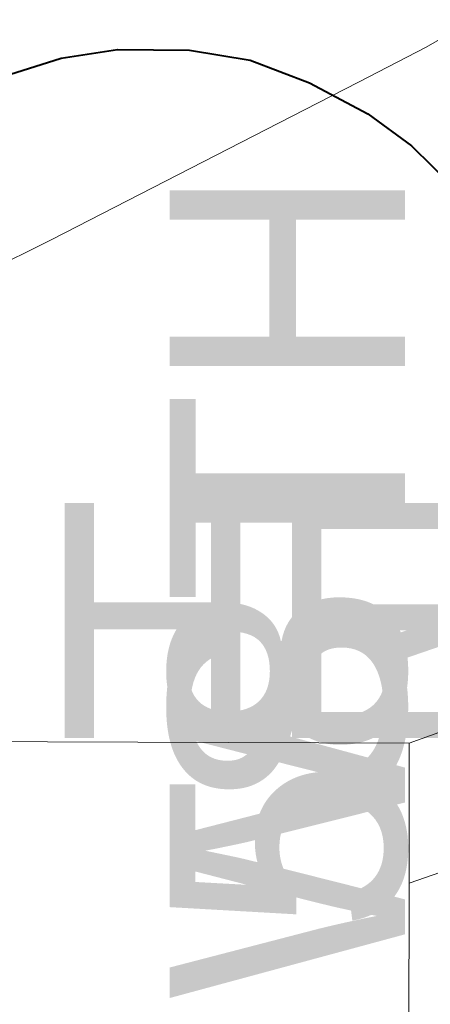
# Model space of a CAD drawing. Header units: feet. Extents: x 92 to 141.3, y -5 to 23.6.
# Tile 231 of 651: x 121.202 to 121.404, y 10.882 to 11.367. Entities that reach past the tile are written whole.
import ezdxf

# ---------------------------------------------------------------- set-up
doc = ezdxf.new("R2010")
doc.units = ezdxf.units.FT
doc.header["$MEASUREMENT"] = 0
for name, color, linetype, lineweight in [('CUY - Design$0$GM_X_City_Street', 7, 'Continuous', 0), ('CUY - Design$0$GM_X_Rail_Line', 7, 'Continuous', 13), ('CUY - Design$0$GM_X_US_Route', 1, 'Continuous', 40)]:
    doc.layers.add(name, color=color, linetype=linetype, lineweight=lineweight)
doc.layers.add('TX_X_20', color=7, linetype='Continuous')
doc.styles.add('CUY - Design$0$Styledgn030', font='dgn030.shx')

msp = doc.modelspace()

# ---------------------------------------------------------------- linework, layer by layer
at = {"layer": 'CUY - Design$0$GM_X_City_Street', "flags": 128}
for points in [[(121.7003, 11.12087), (121.39362, 11.0107), (121.17111, 11.01137)], [(121.39356, 10.94163), (121.70152, 11.04884)], [(121.39348, 10.86709), (121.39356, 10.94163), (121.39362, 11.0107)]]:
    msp.add_lwpolyline(points, dxfattribs=at)
at = {"layer": 'CUY - Design$0$GM_X_Rail_Line', "flags": 128}
msp.add_lwpolyline([(119.79791, 10.53627), (120.04142, 10.66083), (120.28503, 10.78517), (120.74341, 11.01829), (120.8698, 11.08177), (120.95481, 11.12558), (121.08102, 11.18925), (121.18476, 11.24224), (121.21785, 11.25864), (121.33568, 11.3192), (121.36863, 11.33605), (121.40196, 11.35328), (121.42462, 11.3662), (121.44765, 11.3793), (121.47031, 11.39335), (121.51974, 11.42705), (121.60756, 11.48847), (121.74257, 11.58359), (121.90395, 11.69521)], dxfattribs=at)
at = {"layer": 'CUY - Design$0$GM_X_US_Route', "flags": 128}
msp.add_lwpolyline([(120.71421, 11.04089), (120.88917, 11.15117), (120.90572, 11.16161), (121.02717, 11.23817), (121.16615, 11.32385), (121.17888, 11.33116), (121.19698, 11.33984), (121.22245, 11.34781), (121.25014, 11.35211), (121.28551, 11.35175), (121.31536, 11.34687), (121.34463, 11.33568), (121.37321, 11.32047), (121.39473, 11.30468), (121.4154, 11.2843)], dxfattribs=at)

# ---------------------------------------------------------------- texts
at = {"layer": 'TX_X_20', "style": 'CUY - Design$0$Styledgn030'}
for s, rotation, p in [('58TH', 90, (121.3915, 10.91706)), ('TILLMAN', 19.0253, (121.41995, 10.95328)), ('ST', 90, (121.3915, 10.97589)), ('HERMAN', 0, (121.2115, 11.01312)), ('W', 90, (121.3915, 10.88447)), ('FRANKLIN', 19.799, (121.01534, 10.57131))]:
    msp.add_text(s, height=0.1157, rotation=rotation, dxfattribs=at).set_placement(p)

doc.saveas('drawing.dxf')
